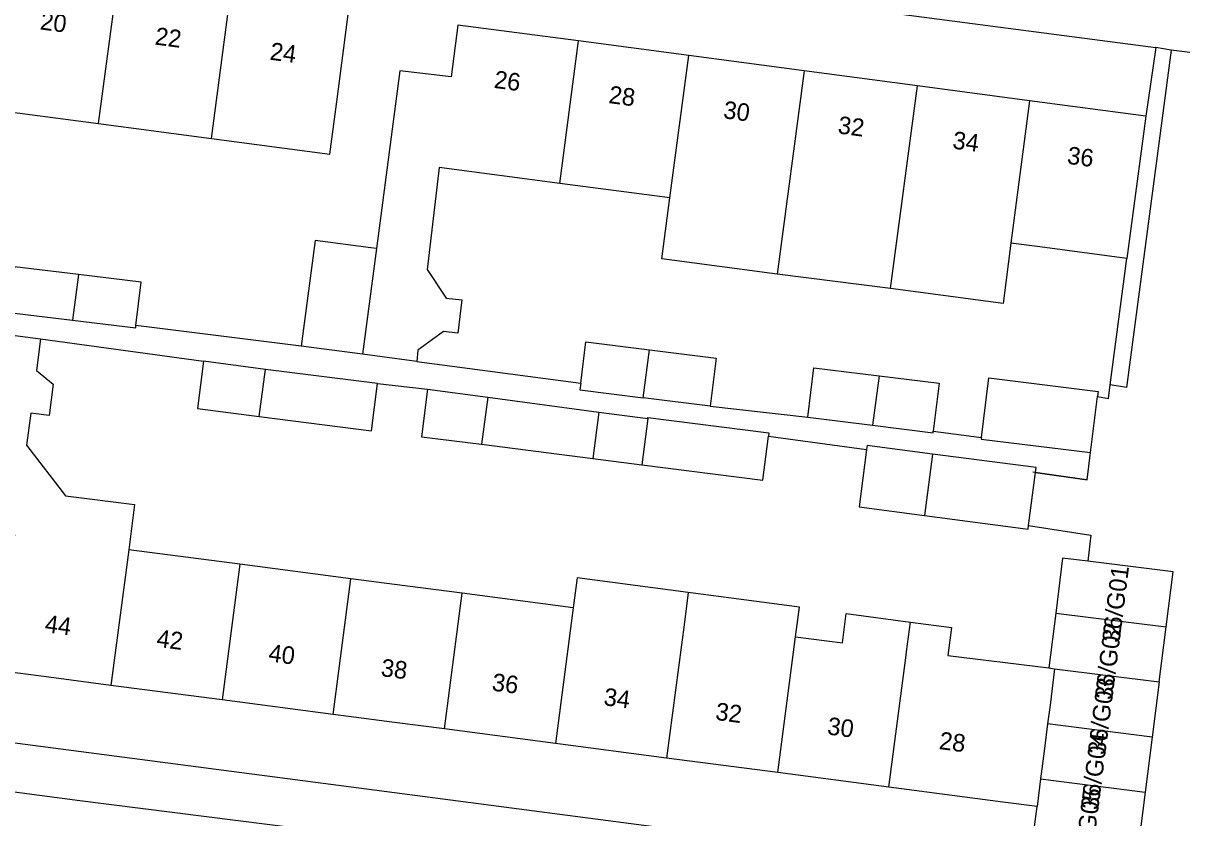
# Model space of a CAD drawing. Extents: x 162186 to 163152, y 385513 to 386513.
# Drawn here: x 162478.9 to 162544.8, y 386254.5 to 386299.7 of the extents above; entities that cross this region are included whole.
import ezdxf

# ---------------------------------------------------------------- set-up
doc = ezdxf.new("R2010")
doc.units = 0
for name, color, linetype in [('IMGEO_Muur', 7, 'Continuous'), ('IMGEO_Pand', 7, 'Continuous'), ('IMGEO_Pand_nummerreeks', 7, 'Continuous'), ('IMGEO_Rijbaan_lokaal_open', 7, 'Continuous'), ('IMGEO_Voetpad_open', 7, 'Continuous')]:
    doc.layers.add(name, color=color, linetype=linetype)

msp = doc.modelspace()

# ---------------------------------------------------------------- linework, layer by layer
at = {"layer": 'IMGEO_Muur'}
for points in [[(162540.752, 386279.158), (162541.702, 386286.349)], [(162540.648, 386278.373), (162540.752, 386279.158)], [(162539.397, 386273.752), (162536.338, 386274.18)]]:
    msp.add_lwpolyline(points, dxfattribs=at)
at = {"layer": 'IMGEO_Pand'}
for points in [[(162483.161, 386294.027), (162484.233, 386302.12)], [(162489.581, 386293.18), (162490.654, 386301.273)], [(162489.581, 386293.18), (162496.324, 386292.291), (162496.738, 386295.428), (162497.391, 386300.385), (162490.654, 386301.273)], [(162510.487, 386298.734), (162503.618, 386299.644), (162503.228, 386296.7), (162500.317, 386297.032), (162498.976, 386286.911)], [(162509.412, 386290.625), (162510.487, 386298.734)], [(162516.753, 386297.904), (162510.487, 386298.734)], [(162515.678, 386289.795), (162516.753, 386297.904)], [(162523.333, 386297.033), (162516.753, 386297.904)], [(162523.333, 386297.033), (162521.798, 386285.454)], [(162529.779, 386296.179), (162523.333, 386297.033)], [(162528.249, 386284.634), (162529.779, 386296.179)], [(162536.161, 386295.334), (162529.779, 386296.179)], [(162476.779, 386294.868), (162483.161, 386294.027)], [(162536.161, 386295.334), (162535.1, 386287.223)], [(162542.776, 386294.458), (162536.161, 386295.334)], [(162542.776, 386294.458), (162541.702, 386286.349)], [(162483.161, 386294.027), (162489.581, 386293.18)], [(162509.412, 386290.625), (162502.544, 386291.535), (162501.873, 386285.729), (162502.945, 386284.096), (162503.837, 386283.993), (162503.618, 386282.094), (162502.791, 386282.19), (162501.341, 386281.129), (162501.267, 386280.492)], [(162515.678, 386289.795), (162509.412, 386290.625)], [(162521.798, 386285.454), (162515.218, 386286.326), (162515.678, 386289.795)], [(162498.976, 386286.911), (162498.659, 386286.953), (162495.493, 386287.373), (162494.698, 386281.362)], [(162498.976, 386286.911), (162498.179, 386280.901)], [(162535.1, 386287.223), (162534.651, 386283.786), (162528.249, 386284.634)], [(162541.702, 386286.349), (162536.746, 386287.005), (162535.1, 386287.223)], [(162482.023, 386285.432), (162478.369, 386285.872), (162478.071, 386283.397)], [(162482.023, 386285.432), (162481.679, 386282.839)], [(162485.288, 386282.525), (162485.587, 386285.002), (162482.023, 386285.432)], [(162528.249, 386284.634), (162521.798, 386285.454)], [(162478.071, 386283.397), (162478.056, 386283.276), (162481.679, 386282.839)], [(162476.639, 386282.187), (162479.85, 386281.769)], [(162481.679, 386282.839), (162485.274, 386282.406), (162485.288, 386282.525)], [(162479.85, 386281.769), (162479.617, 386279.976), (162480.58, 386279.201), (162480.347, 386277.41), (162479.3, 386277.547), (162479.061, 386275.711), (162481.281, 386272.827), (162485.212, 386272.336), (162484.876, 386269.767)], [(162510.605, 386279.246), (162510.902, 386281.601), (162514.531, 386281.143)], [(162498.179, 386280.901), (162494.698, 386281.362)], [(162501.267, 386280.492), (162500, 386280.66), (162498.179, 386280.901)], [(162514.17, 386278.416), (162514.531, 386281.143)], [(162514.531, 386281.143), (162518.316, 386280.664), (162517.971, 386277.936)], [(162489.128, 386280.495), (162488.786, 386277.798), (162492.304, 386277.352)], [(162492.654, 386280.034), (162489.128, 386280.495)], [(162492.304, 386277.352), (162492.654, 386280.034)], [(162499.041, 386279.239), (162492.654, 386280.034)], [(162523.532, 386277.306), (162523.88, 386280.128), (162527.591, 386279.67)], [(162527.591, 386279.67), (162527.218, 386276.851)], [(162527.591, 386279.67), (162531.018, 386279.247), (162530.68, 386276.507)], [(162533.414, 386276.15), (162533.833, 386279.551), (162540.066, 386278.782), (162540.029, 386278.481)], [(162492.304, 386277.352), (162498.7, 386276.542), (162499.041, 386279.239)], [(162501.881, 386278.908), (162501.537, 386276.202), (162504.964, 386275.767)], [(162501.881, 386278.908), (162505.315, 386278.45)], [(162510.605, 386279.246), (162510.558, 386278.872), (162514.17, 386278.416)], [(162505.315, 386278.45), (162504.964, 386275.767)], [(162505.315, 386278.45), (162511.64, 386277.606)], [(162517.971, 386277.936), (162514.17, 386278.416)], [(162539.637, 386275.298), (162540.029, 386278.481)], [(162511.64, 386277.606), (162511.294, 386274.962)], [(162511.64, 386277.606), (162514.426, 386277.234)], [(162514.426, 386277.234), (162514.092, 386274.606)], [(162514.426, 386277.234), (162514.433, 386277.29), (162521.323, 386276.413), (162521.299, 386276.226)], [(162523.532, 386277.306), (162527.218, 386276.851)], [(162527.218, 386276.851), (162530.67, 386276.426), (162530.68, 386276.507)], [(162483.865, 386262.038), (162480.328, 386262.501), (162477.373, 386262.887), (162478.022, 386267.845), (162478.384, 386270.616), (162475.2, 386271.06), (162475.85, 386276.129)], [(162504.964, 386275.767), (162511.294, 386274.962)], [(162514.092, 386274.606), (162520.982, 386273.729), (162521.299, 386276.226)], [(162530.628, 386275.21), (162526.915, 386275.695), (162526.885, 386275.463)], [(162533.414, 386276.15), (162533.404, 386276.067), (162539.637, 386275.298)], [(162511.294, 386274.962), (162514.092, 386274.606)], [(162526.885, 386275.463), (162526.458, 386272.202), (162530.172, 386271.716)], [(162530.628, 386275.21), (162530.172, 386271.716)], [(162536.496, 386274.158), (162536.533, 386274.438), (162530.628, 386275.21)], [(162536.103, 386271.145), (162536.496, 386274.158)], [(162530.172, 386271.716), (162536.077, 386270.944), (162536.103, 386271.145)], [(162484.876, 386269.767), (162483.865, 386262.038)], [(162491.202, 386268.94), (162484.876, 386269.767)], [(162539.476, 386269.108), (162538.035, 386269.285), (162537.649, 386266.15)], [(162543.933, 386265.373), (162544.332, 386268.511), (162539.476, 386269.108)], [(162491.202, 386268.94), (162490.191, 386261.211)], [(162497.528, 386268.112), (162491.202, 386268.94)], [(162496.517, 386260.383), (162497.528, 386268.112)], [(162503.855, 386267.285), (162500, 386267.789), (162497.528, 386268.112)], [(162516.729, 386267.329), (162510.403, 386268.157), (162510.181, 386266.457)], [(162502.844, 386259.556), (162503.855, 386267.285)], [(162510.181, 386266.457), (162503.855, 386267.285)], [(162516.729, 386267.329), (162516.507, 386265.63), (162515.496, 386257.901)], [(162522.833, 386264.803), (162523.055, 386266.501), (162516.729, 386267.329)], [(162510.181, 386266.457), (162509.17, 386258.729)], [(162522.833, 386264.803), (162525.509, 386264.453), (162525.728, 386266.123), (162529.379, 386265.646)], [(162537.649, 386266.15), (162537.266, 386263.03)], [(162537.649, 386266.15), (162543.933, 386265.373)], [(162528.15, 386256.246), (162529.132, 386263.756), (162529.16, 386263.975), (162529.379, 386265.646)], [(162529.379, 386265.646), (162531.709, 386265.341), (162531.499, 386263.738), (162537.266, 386263.03)], [(162543.535, 386262.235), (162543.933, 386265.373)], [(162521.822, 386257.074), (162522.833, 386264.803)], [(162537.588, 386262.99), (162537.325, 386260.916), (162537.19, 386259.852)], [(162537.266, 386263.03), (162537.588, 386262.99)], [(162537.588, 386262.99), (162543.535, 386262.235)], [(162490.191, 386261.211), (162483.865, 386262.038)], [(162543.535, 386262.235), (162543.136, 386259.096)], [(162496.517, 386260.383), (162490.191, 386261.211)], [(162502.844, 386259.556), (162500, 386259.928), (162496.517, 386260.383)], [(162537.19, 386259.852), (162536.992, 386258.297), (162536.791, 386256.713)], [(162543.136, 386259.096), (162537.19, 386259.852)], [(162509.17, 386258.729), (162502.844, 386259.556)], [(162515.496, 386257.901), (162509.17, 386258.729)], [(162543.136, 386259.096), (162542.737, 386255.958)], [(162521.822, 386257.074), (162515.496, 386257.901)], [(162528.15, 386256.246), (162521.822, 386257.074)], [(162536.791, 386256.713), (162536.591, 386255.142)], [(162536.791, 386256.713), (162542.737, 386255.958)], [(162536.591, 386255.142), (162534.642, 386255.397), (162528.15, 386256.246)], [(162542.737, 386255.958), (162542.338, 386252.819)], [(162536.392, 386253.575), (162536.591, 386255.142)]]:
    msp.add_lwpolyline(points, dxfattribs=at)
at = {"layer": 'IMGEO_Rijbaan_lokaal_open'}
for points in [[(162544.227, 386298.211), (162541.669, 386278.994), (162540.752, 386279.158)], [(162548.633, 386297.67), (162544.227, 386298.211)], [(162540.029, 386278.481), (162540.648, 386278.373), (162540.752, 386279.158)], [(162536.496, 386274.158), (162539.446, 386273.745), (162539.637, 386275.298)], [(162536.103, 386271.145), (162539.652, 386270.593), (162539.476, 386269.108)]]:
    msp.add_lwpolyline(points, dxfattribs=at)
at = {"layer": 'IMGEO_Voetpad_open'}
for points in [[(162413.185, 386315.464), (162500, 386304.056), (162543.349, 386298.36)], [(162543.349, 386298.36), (162542.776, 386294.458)], [(162544.227, 386298.211), (162543.349, 386298.36)], [(162540.752, 386279.158), (162541.702, 386286.349)], [(162494.698, 386281.362), (162485.288, 386282.525)], [(162479.85, 386281.769), (162489.128, 386280.495)], [(162501.267, 386280.492), (162510.605, 386279.246)], [(162499.041, 386279.239), (162501.881, 386278.908)], [(162517.971, 386277.936), (162523.532, 386277.306)], [(162530.68, 386276.507), (162533.414, 386276.15)], [(162521.299, 386276.226), (162526.885, 386275.463)], [(162407.034, 386268.116), (162500, 386255.941), (162516.96, 386253.72)], [(162477.472, 386256.096), (162482.084, 386255.488), (162514.241, 386251.416)]]:
    msp.add_lwpolyline(points, dxfattribs=at)

# ---------------------------------------------------------------- texts
at = {"layer": 'IMGEO_Pand_nummerreeks'}
for s, rotation, p in [('20', 352.4876, (162479.792, 386299.398)), ('22', 352.4876, (162486.327, 386298.536)), ('24', 352.4876, (162492.872, 386297.673)), ('26', 352.45415, (162505.631, 386296.069)), ('28', 352.45577, (162512.161, 386295.204)), ('30', 352.45578, (162518.687, 386294.339)), ('32', 352.45578, (162525.207, 386293.476)), ('34', 352.45577, (162531.737, 386292.612)), ('36', 352.45578, (162538.263, 386291.747)), ('36/G01', 82.75802, (162541.275, 386264.442)), ('44', 352.55155, (162480.062, 386265.076)), ('42', 352.54879, (162486.422, 386264.244)), ('36/G02', 82.75802, (162540.861, 386261.188)), ('40', 352.54879, (162492.791, 386263.412)), ('38', 352.5531, (162499.191, 386262.575)), ('36', 352.54879, (162505.515, 386261.748)), ('36/G03', 82.75882, (162540.463, 386258.056)), ('34', 352.54879, (162511.878, 386260.915)), ('32', 352.55155, (162518.238, 386260.083)), ('30', 352.55155, (162524.607, 386259.251)), ('28', 352.55155, (162530.97, 386258.419)), ('36/G04', 82.75882, (162540.065, 386254.918)), ('36/G05', 82.75882, (162539.666, 386251.779))]:
    msp.add_text(s, height=1, rotation=rotation, dxfattribs=at).set_placement(p)

doc.saveas('drawing.dxf')
